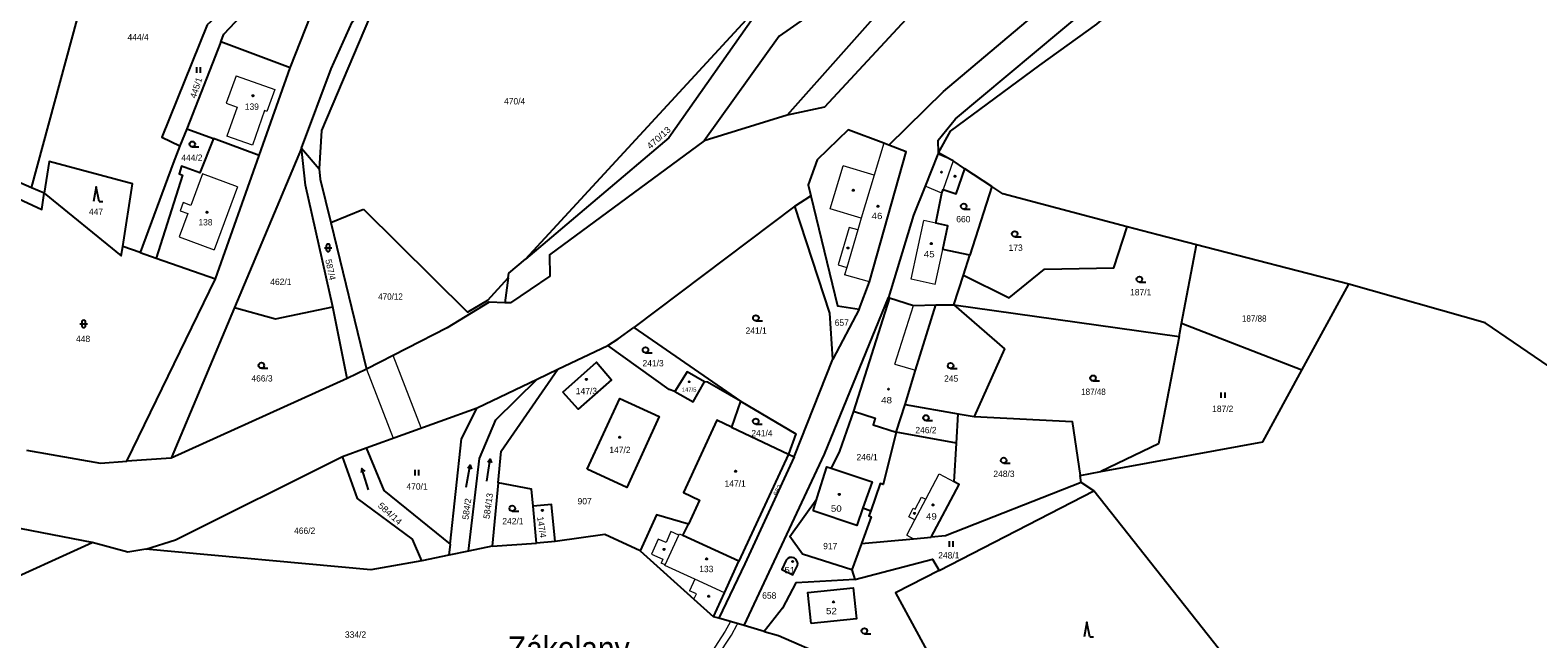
# Model space of a CAD drawing. Extents: x -754445 to -751443, y -1030748 to -1028224.
# Drawn here: x -753502.6 to -753097.8, y -1029236.8 to -1029073.5 of the extents above; entities that cross this region are included whole.
import ezdxf
from ezdxf.enums import TextEntityAlignment as Align

# ---------------------------------------------------------------- set-up
doc = ezdxf.new("R2010")
doc.units = 0
doc.header["$LTSCALE"] = 0.68
for name, color, linetype, lineweight in [('1', 7, 'Continuous', 25), ('13', 7, 'Continuous', 13), ('3', 7, 'Continuous', 25), ('4', 7, 'Continuous', 13), ('5', 7, 'Continuous', 25), ('7', 7, 'Continuous', 13)]:
    doc.layers.add(name, color=color, linetype=linetype, lineweight=lineweight)
doc.layers.add('2', color=7, linetype='Continuous')

msp = doc.modelspace()

# ---------------------------------------------------------------- linework, layer by layer
at = {"layer": '1'}
for p, q in [((-753502.27, -1029115.77), (-753479.19, -1029030.67)), ((-753441.15, -1029107.13), (-753432.81, -1029083.61)), ((-753460.58, -1029099.92), (-753462.39, -1029104.53)), ((-753429.75, -1029105.16), (-753447.73, -1029147.88)), ((-753429.75, -1029105.16), (-753425.02, -1029110.67)), ((-753244.38, -1029115.45), (-753251.62, -1029110.68)), ((-753297.32, -1029120.7), (-753292.98, -1029117.96)), ((-753244.38, -1029115.45), (-753250.3, -1029133.87)), ((-753421.85, -1029125.06), (-753413.13, -1029121.53)), ((-753297.32, -1029120.7), (-753340.55, -1029153.29)), ((-753421.85, -1029125.06), (-753412.26, -1029164.48)), ((-753473.09, -1029133.19), (-753477.74, -1029131.58)), ((-753473.09, -1029133.19), (-753468.81, -1029134.67)), ((-753252.03, -1029139.27), (-753250.3, -1029133.87)), ((-753148.53, -1029141.63), (-753189.42, -1029131.13)), ((-753374.24, -1029139.98), (-753375.15, -1029146.63)), ((-753161.16, -1029164.77), (-753148.53, -1029141.63)), ((-753271.9, -1029145.3), (-753281.54, -1029175.77)), ((-753272.09, -1029145.24), (-753271.9, -1029145.3)), ((-753254.59, -1029147.22), (-753194.1, -1029155.68)), ((-753447.73, -1029147.88), (-753464.76, -1029188.36)), ((-753417.52, -1029166.98), (-753421.33, -1029147.75)), ((-753280.02, -1029148.36), (-753287.12, -1029161.79)), ((-753340.55, -1029153.29), (-753311.86, -1029173.04)), ((-753194.1, -1029155.68), (-753193.44, -1029152.22)), ((-753161.16, -1029164.77), (-753193.44, -1029152.22)), ((-753297.44, -1029188), (-753287.12, -1029161.79)), ((-753311.86, -1029173.04), (-753314.33, -1029180.03)), ((-753267.67, -1029173.91), (-753253.39, -1029176.43)), ((-753253.86, -1029184.37), (-753253.39, -1029176.43)), ((-753253.39, -1029176.43), (-753249.16, -1029177.18)), ((-753314.33, -1029180.03), (-753298.99, -1029187.26)), ((-753298.99, -1029187.26), (-753312.28, -1029216.04)), ((-753220.69, -1029192.98), (-753215.16, -1029191.97)), ((-753220.41, -1029194.86), (-753220.69, -1029192.98)), ((-753292.38, -1029202.49), (-753291.25, -1029198.9)), ((-753366.65, -1029211.2), (-753367.55, -1029201.22)), ((-753279, -1029201.69), (-753276.91, -1029202.5)), ((-753389.87, -1029211.46), (-753390.19, -1029214.38)), ((-753279.38, -1029211.28), (-753281.95, -1029218.32)), ((-753281.95, -1029218.32), (-753281.19, -1029220.88)), ((-753305.48, -1029234.87), (-753310.91, -1029233.3))]:
    msp.add_line(p, q, dxfattribs=at)
for points in [[(-753042.14, -1028917.9), (-753106.78, -1028941.85), (-753138.13, -1028951.79), (-753188.66, -1028988.29), (-753227.66, -1029024.5), (-753269.09, -1029062.17), (-753299.36, -1029096.33)], [(-753049.6, -1028925.31), (-753103.08, -1028944.56), (-753136.56, -1028959.62), (-753164.51, -1028979.55), (-753197.36, -1029005.36), (-753221.21, -1029025.61), (-753231.65, -1029036.2), (-753263.95, -1029066.84), (-753289.3, -1029094.11), (-753299.36, -1029096.33), (-753321.63, -1029103.19)], [(-753429.75, -1029105.16), (-753421.74, -1029083.85), (-753416.16, -1029071.29), (-753408.48, -1029060.98), (-753399.35, -1029051.11), (-753386.69, -1029038.91), (-753366.27, -1029014.04), (-753360.62, -1029006.78)], [(-753272.08, -1029104.35), (-753257.32, -1029089.93), (-753209.56, -1029049.56), (-753191.33, -1029038.68), (-753125.1, -1029015.75), (-753094.96, -1029008.68)], [(-753258.72, -1029106.42), (-753258.82, -1029103.04), (-753254.14, -1029097.3), (-753204.68, -1029055.84), (-753188.6, -1029046.26), (-753164.24, -1029037.55), (-753135.98, -1029029.42), (-753083.51, -1029013.75)], [(-753369.62, -1029134.97), (-753307.09, -1029067.21), (-753350.45, -1029018.81)], [(-753239.27, -1029023.03), (-753276.34, -1029057.44), (-753301.53, -1029075.12), (-753321.63, -1029103.19)], [(-753231.51, -1029082.83), (-753216.18, -1029071.9), (-753200.47, -1029058.23), (-753192.42, -1029054.41), (-753177.68, -1029043.39), (-753164.52, -1029039.45)], [(-753432.81, -1029083.61), (-753427.28, -1029069.54), (-753424.11, -1029063.37), (-753419.48, -1029055.17)], [(-753451.45, -1029076.65), (-753450.56, -1029074.58), (-753442.7, -1029066.25), (-753445.26, -1029063.11), (-753455.08, -1029072.04)], [(-753407.08, -1029064.97), (-753411.46, -1029070.06), (-753424.42, -1029100.44), (-753425.02, -1029110.67)], [(-753306.72, -1029067.62), (-753331.11, -1029102.37), (-753369.62, -1029134.97)], [(-753455.08, -1029072.04), (-753467.29, -1029102.21), (-753462.39, -1029104.53)], [(-753432.81, -1029083.61), (-753451.45, -1029076.65), (-753460.58, -1029099.92), (-753453.35, -1029102.6)], [(-753258.72, -1029106.42), (-753255.47, -1029100.62), (-753231.51, -1029082.83)], [(-753453.35, -1029102.6), (-753457.07, -1029111.79), (-753461.94, -1029109.99), (-753462.62, -1029112.08), (-753461.67, -1029112.38), (-753468.81, -1029134.67), (-753452.86, -1029140.18)], [(-753452.86, -1029140.18), (-753441.15, -1029107.13), (-753453.35, -1029102.6)], [(-753272.08, -1029104.35), (-753273.38, -1029103.85), (-753282.92, -1029100.19), (-753291.29, -1029108.27), (-753293.71, -1029114.95), (-753292.98, -1029117.96)], [(-753462.39, -1029104.53), (-753464.2, -1029109.15), (-753473.09, -1029133.19)], [(-753421.33, -1029147.75), (-753428.71, -1029115.07), (-753429.75, -1029105.16)], [(-753321.63, -1029103.19), (-753363.13, -1029133.76), (-753363.1, -1029139.49), (-753373.63, -1029146.67), (-753375.15, -1029146.63)], [(-753280.02, -1029148.36), (-753277.27, -1029141.03), (-753267.37, -1029106.17), (-753272.08, -1029104.35)], [(-753258.72, -1029106.42), (-753258.86, -1029106.78), (-753262.29, -1029115.36), (-753265.41, -1029123.17), (-753272.09, -1029145.24)], [(-753251.62, -1029110.68), (-753254.8, -1029108.59), (-753255.45, -1029108.23), (-753258.72, -1029106.42)], [(-753526, -1029109.35), (-753499.49, -1029121.58), (-753498.84, -1029117.27), (-753502.27, -1029115.77), (-753514.8, -1029110.31)], [(-753477.74, -1029131.58), (-753475.09, -1029114.68), (-753497.49, -1029108.76), (-753498.84, -1029117.27)], [(-753425.02, -1029110.67), (-753424.75, -1029113.51), (-753421.85, -1029125.06)], [(-753250.3, -1029133.87), (-753257.55, -1029132.31), (-753256.19, -1029125.99), (-753259.38, -1029125.3), (-753257.79, -1029117.22), (-753257.45, -1029116.23), (-753253.93, -1029117.43), (-753251.62, -1029110.68)], [(-753498.84, -1029117.27), (-753478.13, -1029134.08), (-753477.74, -1029131.58)], [(-753292.98, -1029117.96), (-753285.86, -1029147.43), (-753280.02, -1029148.36)], [(-753208.02, -1029126.27), (-753241.46, -1029117.37), (-753244.38, -1029115.45)], [(-753413.13, -1029121.53), (-753385.16, -1029149.21), (-753379.72, -1029145.93), (-753374.24, -1029139.98)], [(-753287.12, -1029161.79), (-753287.88, -1029149.45), (-753297.32, -1029120.7)], [(-753252.03, -1029139.27), (-753239.75, -1029145.29), (-753230.24, -1029137.61), (-753211.66, -1029137.23), (-753208.02, -1029126.27)], [(-753193.44, -1029152.22), (-753189.42, -1029131.13), (-753199.84, -1029128.45), (-753208.02, -1029126.27)], [(-753374.24, -1029139.98), (-753374.07, -1029138.74), (-753369.62, -1029134.97)], [(-753503.59, -1029186.25), (-753483.7, -1029189.68), (-753476.67, -1029189.19), (-753452.86, -1029140.18)], [(-753271.9, -1029145.3), (-753265.42, -1029147.35), (-753259.42, -1029147.19), (-753254.59, -1029147.22), (-753252.03, -1029139.27)], [(-753058.69, -1029188.38), (-753111.89, -1029152.01), (-753148.53, -1029141.63)], [(-753375.15, -1029146.63), (-753379.4, -1029146.52), (-753390.67, -1029153.35), (-753412.26, -1029164.48), (-753417.52, -1029166.98), (-753464.76, -1029188.36), (-753476.67, -1029189.19)], [(-753310.91, -1029233.3), (-753289.34, -1029187.27), (-753272.09, -1029145.24)], [(-753267.67, -1029173.91), (-753264.84, -1029164.75), (-753259.42, -1029147.19)], [(-753254.59, -1029147.22), (-753240.98, -1029158.98), (-753249.16, -1029177.18)], [(-753447.73, -1029147.88), (-753436.77, -1029150.93), (-753421.33, -1029147.75)], [(-753347.54, -1029158.15), (-753344.74, -1029156.33), (-753340.55, -1029153.29)], [(-753471.58, -1029212.82), (-753463.58, -1029210.31), (-753418.72, -1029187.9), (-753412.4, -1029185.57), (-753382.58, -1029174.8), (-753366.45, -1029167.13), (-753360.88, -1029164.48), (-753347.54, -1029158.15)], [(-753329.49, -1029170.44), (-753331, -1029169.94), (-753347.54, -1029158.15)], [(-753194.1, -1029155.68), (-753199.6, -1029184.54), (-753215.16, -1029191.97)], [(-753384.88, -1029213.28), (-753381.99, -1029188.46), (-753377.55, -1029178.07), (-753366.45, -1029167.13)], [(-753376.9, -1029194.94), (-753376.1, -1029186.48), (-753360.88, -1029164.48)], [(-753321.51, -1029167.9), (-753326.15, -1029165.17), (-753329.49, -1029170.44)], [(-753215.16, -1029191.97), (-753171.64, -1029183.98), (-753161.16, -1029164.77)], [(-753329.49, -1029170.44), (-753324.59, -1029173.26), (-753321.51, -1029167.9)], [(-753311.86, -1029173.04), (-753320.7, -1029167.92), (-753321.51, -1029167.9)], [(-753389.87, -1029211.46), (-753386.82, -1029183.14), (-753382.58, -1029174.8)], [(-753311.86, -1029173.04), (-753296.99, -1029181.83), (-753298.99, -1029187.26), (-753297.44, -1029188)], [(-753281.54, -1029175.77), (-753275.68, -1029177.63), (-753276.25, -1029179.44), (-753270.05, -1029181.4), (-753267.67, -1029173.91)], [(-753314.33, -1029180.03), (-753318.27, -1029178.17), (-753327.16, -1029197.58), (-753322.88, -1029199.61), (-753325.87, -1029206.03)], [(-753281.54, -1029175.77), (-753285.32, -1029186.44), (-753287.53, -1029191.08)], [(-753249.16, -1029177.18), (-753222.85, -1029178.47), (-753220.69, -1029192.98)], [(-753270.05, -1029181.4), (-753273.6, -1029195.45), (-753274.39, -1029195.19), (-753276.91, -1029202.5)], [(-753260.65, -1029209.53), (-753253.2, -1029195.38), (-753254.48, -1029194.71), (-753253.86, -1029184.37), (-753270.05, -1029181.4)], [(-753412.4, -1029185.57), (-753407.6, -1029197.05), (-753389.87, -1029211.46)], [(-753397.45, -1029215.89), (-753399.97, -1029210.12), (-753414.73, -1029199.16), (-753418.72, -1029187.9)], [(-753297.44, -1029188), (-753310.72, -1029216.75), (-753317.73, -1029231.33)], [(-753291.25, -1029198.9), (-753288.67, -1029190.71), (-753287.53, -1029191.08)], [(-753287.53, -1029191.08), (-753276.52, -1029194.67), (-753279, -1029201.69)], [(-753367.55, -1029201.22), (-753367.96, -1029196.63), (-753376.9, -1029194.94), (-753378.51, -1029211.96), (-753366.65, -1029211.2)], [(-753220.41, -1029194.86), (-753256.85, -1029209.17), (-753260.65, -1029209.53)], [(-753258.52, -1029218.5), (-753216.96, -1029197.16), (-753220.41, -1029194.86)], [(-753281.95, -1029218.32), (-753295.23, -1029214.16), (-753298.63, -1029209.37), (-753291.42, -1029199.26), (-753291.25, -1029198.9)], [(-753199.5, -1029271.03), (-753172.72, -1029253.11), (-753216.96, -1029197.16)], [(-753523.84, -1029227.82), (-753512.77, -1029223.18), (-753486, -1029211.01), (-753530, -1029202.52)], [(-753361.68, -1029210.75), (-753362.6, -1029200.8), (-753367.55, -1029201.22)], [(-753325.87, -1029206.03), (-753334.4, -1029203.57), (-753338.84, -1029213.26)], [(-753279, -1029201.69), (-753280.68, -1029206.44), (-753292.38, -1029202.49)], [(-753276.91, -1029202.5), (-753277.38, -1029203.87), (-753276.76, -1029204.11), (-753279.38, -1029211.28)], [(-753312.28, -1029216.04), (-753327.34, -1029209.12), (-753325.87, -1029206.03)], [(-753471.58, -1029212.82), (-753476.39, -1029213.56), (-753486, -1029211.01)], [(-753378.51, -1029211.96), (-753384.88, -1029213.28), (-753390.19, -1029214.38), (-753397.45, -1029215.89)], [(-753338.84, -1029213.26), (-753348.26, -1029208.85), (-753361.68, -1029210.75), (-753366.65, -1029211.2)], [(-753279.38, -1029211.28), (-753265.4, -1029209.97), (-753260.65, -1029209.53)], [(-753397.45, -1029215.89), (-753411.13, -1029218.3), (-753471.58, -1029212.82)], [(-753338.84, -1029213.26), (-753324.4, -1029226.21), (-753319.15, -1029230.92)], [(-753319.15, -1029230.92), (-753316.17, -1029224.48), (-753312.28, -1029216.04)], [(-753281.19, -1029220.88), (-753260.36, -1029215.47), (-753258.52, -1029218.5)], [(-753258.52, -1029218.5), (-753270.23, -1029224.51), (-753253.36, -1029255.67)], [(-753281.19, -1029220.88), (-753293.73, -1029221.62), (-753297.02, -1029221.81), (-753300.57, -1029228.62), (-753305.48, -1029234.87)], [(-753310.91, -1029233.3), (-753317.73, -1029231.33), (-753319.15, -1029230.92)], [(-753305.48, -1029234.87), (-753301.7, -1029235.97), (-753262.17, -1029253.13), (-753253.36, -1029255.67)]]:
    msp.add_lwpolyline(points, dxfattribs=at)
for points in [[(-753359.54, -1029170.62), (-753350.51, -1029162.55), (-753346.53, -1029167.3), (-753355.42, -1029175.19)], [(-753353.07, -1029191.32), (-753344.25, -1029172.33), (-753333.7, -1029177.21), (-753342.42, -1029196.27)], [(-753296.62, -1029216.05), (-753297, -1029215.47), (-753297.45, -1029215.14), (-753297.99, -1029214.98), (-753298.68, -1029215.05), (-753299.2, -1029215.32), (-753299.57, -1029215.72), (-753300.8, -1029218.24), (-753297.83, -1029219.69), (-753296.6, -1029217.16), (-753296.52, -1029216.62)], [(-753292.9, -1029232.71), (-753293.78, -1029224.41), (-753281.65, -1029223.16), (-753280.76, -1029231.5)]]:
    msp.add_lwpolyline(points, close=True, dxfattribs=at)
at = {"layer": '13'}
for points in [[(-753412.26, -1029164.48), (-753405.14, -1029182.95), (-753397.61, -1029180.23), (-753405.11, -1029160.79)], [(-753319.75, -1029240.58), (-753323.43, -1029245.46), (-753327.56, -1029251.04), (-753327.64, -1029251.15), (-753325.39, -1029251.48), (-753325.13, -1029251.12), (-753322.41, -1029247.45), (-753319.93, -1029249.24), (-753318.54, -1029249.8), (-753317.8, -1029247.94), (-753318.95, -1029247.48), (-753321.22, -1029245.85), (-753318.11, -1029241.72), (-753314.29, -1029235.83), (-753312.73, -1029232.98), (-753312.62, -1029232.81), (-753314.6, -1029232.23), (-753314.69, -1029232.39), (-753316.01, -1029234.81)]]:
    msp.add_lwpolyline(points, close=True, dxfattribs=at)
at = {"layer": '3'}
for p, q in [((-753457.871, -1029084.89), (-753457.871, -1029083.39)), ((-753456.87, -1029084.89), (-753456.87, -1029083.39)), ((-753459.063, -1029104.82), (-753457.313, -1029104.82)), ((-753484.11, -1029119.5), (-753483.114, -1029119.5)), ((-753251.943, -1029121.51), (-753250.193, -1029121.51)), ((-753238.233, -1029128.93), (-753236.483, -1029128.93)), ((-753423.601, -1029131.881), (-753421.599, -1029131.881)), ((-753423.101, -1029131.381), (-753423.101, -1029132.382)), ((-753422.099, -1029132.382), (-753422.099, -1029131.381)), ((-753204.763, -1029141.1), (-753203.013, -1029141.1)), ((-753489.241, -1029152.321), (-753487.239, -1029152.321)), ((-753488.741, -1029151.821), (-753488.741, -1029152.822)), ((-753487.739, -1029152.822), (-753487.739, -1029151.821)), ((-753307.743, -1029151.47), (-753305.993, -1029151.47)), ((-753337.383, -1029160.08), (-753335.633, -1029160.08)), ((-753440.523, -1029164.22), (-753438.773, -1029164.22)), ((-753255.463, -1029164.3), (-753253.713, -1029164.3)), ((-753217.203, -1029167.64), (-753215.453, -1029167.64)), ((-753182.771, -1029172.19), (-753182.771, -1029170.69)), ((-753181.77, -1029172.19), (-753181.77, -1029170.69)), ((-753307.773, -1029179.21), (-753306.023, -1029179.21)), ((-753262.063, -1029178.28), (-753260.313, -1029178.28)), ((-753413.544, -1029191.092), (-753412.779, -1029191.88)), ((-753399.261, -1029193), (-753399.261, -1029191.5)), ((-753398.26, -1029193), (-753398.26, -1029191.5)), ((-753384.468, -1029190.26), (-753384.144, -1029191.31)), ((-753379.09, -1029188.591), (-753378.747, -1029189.635)), ((-753241.203, -1029189.69), (-753239.453, -1029189.69)), ((-753373.153, -1029202.59), (-753371.403, -1029202.59)), ((-753255.781, -1029212.13), (-753255.781, -1029210.63)), ((-753254.78, -1029212.13), (-753254.78, -1029210.63)), ((-753278.603, -1029235.48), (-753276.853, -1029235.48)), ((-753218.09, -1029236.34), (-753217.094, -1029236.34))]:
    msp.add_line(p, q, dxfattribs=at)
for points in [[(-753484.11, -1029119.5), (-753484.86, -1029115.5), (-753485.61, -1029119.5)], [(-753411.79, -1029196.83), (-753413.544, -1029191.092), (-753413.738, -1029192.173)], [(-753385.51, -1029196.169), (-753384.468, -1029190.26), (-753385.131, -1029191.135)], [(-753380.028, -1029194.517), (-753379.09, -1029188.591), (-753379.738, -1029189.478)], [(-753218.09, -1029236.34), (-753218.84, -1029232.34), (-753219.59, -1029236.34)]]:
    msp.add_lwpolyline(points, dxfattribs=at)
for centre in [(-753459.0629, -1029104.0698), (-753251.9429, -1029120.7598), (-753238.2329, -1029128.1798), (-753204.7629, -1029140.3498), (-753307.7429, -1029150.7198), (-753337.3829, -1029159.3298), (-753440.5229, -1029163.4698), (-753255.4629, -1029163.5498), (-753217.2029, -1029166.8898), (-753307.7729, -1029178.4598), (-753262.0629, -1029177.5298), (-753241.2029, -1029188.9398), (-753373.1529, -1029201.8398), (-753278.6029, -1029234.7298)]:
    msp.add_circle(centre, 0.75, dxfattribs=at)
for centre, start, end in [((-753422.6, -1029131.3809), 0, 180), ((-753422.6, -1029132.3809), 180, 359.98789), ((-753488.24, -1029151.8209), 0, 180), ((-753488.24, -1029152.8209), 180, 359.98789)]:
    msp.add_arc(centre, 0.5, start, end, dxfattribs=at)
at = {"layer": '4'}
for p, q in [((-753447.27, -1029085.7), (-753449.97, -1029093.11)), ((-753447.27, -1029085.7), (-753436.94, -1029089.43)), ((-753436.94, -1029089.43), (-753439.06, -1029095.31)), ((-753449.97, -1029093.11), (-753447.01, -1029094.18)), ((-753447.01, -1029094.18), (-753449.81, -1029101.89)), ((-753439.7, -1029095.08), (-753442.94, -1029104.39)), ((-753439.06, -1029095.31), (-753439.7, -1029095.08)), ((-753442.94, -1029104.39), (-753449.81, -1029101.89)), ((-753273.38, -1029103.85), (-753275.95, -1029112.38)), ((-753287.83, -1029121.45), (-753284.33, -1029109.85)), ((-753275.95, -1029112.38), (-753284.33, -1029109.85)), ((-753255.45, -1029108.23), (-753258.86, -1029106.78)), ((-753254.8, -1029108.59), (-753257.45, -1029116.23)), ((-753456.32, -1029112.07), (-753459.45, -1029120.54)), ((-753446.94, -1029115.54), (-753456.32, -1029112.07)), ((-753275.95, -1029112.38), (-753279.45, -1029123.98)), ((-753446.94, -1029115.54), (-753453.2, -1029132.45)), ((-753257.79, -1029117.22), (-753262.29, -1029115.36)), ((-753460.25, -1029122.7), (-753462.58, -1029128.98)), ((-753461.52, -1029119.77), (-753462.32, -1029121.93)), ((-753462.32, -1029121.93), (-753460.25, -1029122.7)), ((-753459.45, -1029120.54), (-753461.52, -1029119.77)), ((-753279.45, -1029123.98), (-753287.83, -1029121.45)), ((-753282.69, -1029126.42), (-753285.66, -1029136.49)), ((-753280.39, -1029127.1), (-753282.69, -1029126.42)), ((-753279.45, -1029123.98), (-753280.39, -1029127.1)), ((-753266.03, -1029140.32), (-753262.64, -1029124.6)), ((-753259.38, -1029125.3), (-753262.64, -1029124.6)), ((-753462.58, -1029128.98), (-753453.2, -1029132.45)), ((-753280.39, -1029127.1), (-753283.36, -1029137.17)), ((-753259.58, -1029141.71), (-753257.55, -1029132.31)), ((-753285.66, -1029136.49), (-753283.36, -1029137.17)), ((-753283.36, -1029137.17), (-753283.92, -1029139.19)), ((-753277.27, -1029141.03), (-753283.92, -1029139.19)), ((-753259.58, -1029141.71), (-753266.03, -1029140.32)), ((-753270.4, -1029163.11), (-753265.42, -1029147.35)), ((-753270.4, -1029163.11), (-753264.84, -1029164.75)), ((-753262.08, -1029199.4), (-753258.55, -1029192.56)), ((-753258.55, -1029192.56), (-753254.48, -1029194.71)), ((-753265.04, -1029204.91), (-753262.08, -1029199.4)), ((-753264.96, -1029202.03), (-753263.28, -1029198.78)), ((-753263.28, -1029198.78), (-753262.08, -1029199.4)), ((-753266.68, -1029204.06), (-753265.49, -1029201.75)), ((-753265.49, -1029201.75), (-753264.96, -1029202.03)), ((-753267.18, -1029209.05), (-753265.04, -1029204.91)), ((-753265.04, -1029204.91), (-753266.68, -1029204.06)), ((-753333.99, -1029210.05), (-753335.8, -1029214.09)), ((-753331.84, -1029210.99), (-753333.99, -1029210.05)), ((-753332.07, -1029216.96), (-753328.41, -1029208.98)), ((-753330.54, -1029208.04), (-753331.84, -1029210.99)), ((-753328.41, -1029208.98), (-753330.54, -1029208.04)), ((-753328.41, -1029208.98), (-753328.28, -1029208.69)), ((-753328.28, -1029208.69), (-753327.34, -1029209.12)), ((-753267.18, -1029209.05), (-753265.4, -1029209.97)), ((-753335.8, -1029214.09), (-753332.7, -1029215.47)), ((-753332.7, -1029215.47), (-753333.14, -1029216.5)), ((-753332.07, -1029216.96), (-753333.14, -1029216.5)), ((-753332.15, -1029217.14), (-753332.07, -1029216.96)), ((-753324.12, -1029220.83), (-753332.15, -1029217.14)), ((-753324.12, -1029220.83), (-753325.55, -1029223.93)), ((-753323.73, -1029224.76), (-753325.55, -1029223.93)), ((-753316.17, -1029224.48), (-753324.12, -1029220.83)), ((-753324.4, -1029226.21), (-753323.73, -1029224.76))]:
    msp.add_line(p, q, dxfattribs=at)
at = {"layer": '5'}
for centre, radius in [((-753442.7868, -1029091.0892), 0.175), ((-753257.9068, -1029111.5992), 0.175), ((-753254.2768, -1029112.6992), 0.175), ((-753281.5868, -1029116.4392), 0.175), ((-753455.1268, -1029122.3492), 0.175), ((-753274.9568, -1029120.7392), 0.175), ((-753260.6368, -1029130.7692), 0.175), ((-753283.0268, -1029131.9492), 0.175), ((-753353.2468, -1029167.2292), 0.175), ((-753325.6746, -1029167.8394), 0.1172), ((-753272.1268, -1029169.8292), 0.175), ((-753344.3168, -1029182.7392), 0.175), ((-753313.1868, -1029191.8692), 0.175), ((-753285.3668, -1029198.0892), 0.175), ((-753365.0768, -1029202.3792), 0.175), ((-753265.1468, -1029203.1792), 0.175), ((-753260.1868, -1029200.9192), 0.175), ((-753332.4068, -1029212.8292), 0.175), ((-753320.9868, -1029215.3892), 0.175), ((-753297.8568, -1029216.0792), 0.175), ((-753320.3868, -1029225.4292), 0.175), ((-753286.9068, -1029226.9392), 0.175)]:
    msp.add_circle(centre, radius, dxfattribs=at)

# ---------------------------------------------------------------- texts
at = {"layer": '2'}
for s, height, p in [('444/4', 1.7, (-753473.62, -1029076.22)), ('139', 1.7, (-753443.079, -1029094.86)), ('470/4', 1.7, (-753372.52, -1029093.41)), ('444/2', 1.7, (-753459.19, -1029108.56)), ('447', 1.7, (-753484.929, -1029123.06)), ('138', 1.7, (-753455.539, -1029125.89)), ('660', 1.7, (-753252.039, -1029125.04)), ('173', 1.7, (-753237.989, -1029132.71)), ('462/1', 1.7, (-753435.29, -1029141.86)), ('187/1', 1.7, (-753204.41, -1029144.66)), ('657', 1.7, (-753284.679, -1029152.83)), ('241/1', 1.7, (-753307.67, -1029154.98)), ('448', 1.7, (-753488.389, -1029157.18)), ('241/3', 1.7, (-753335.34, -1029163.72)), ('466/3', 1.7, (-753440.35, -1029167.78)), ('245', 1.7, (-753255.309, -1029167.83)), ('147/3', 1.7, (-753353.24, -1029171.18)), ('147/5', 1.14, (-753325.669, -1029170.53)), ('187/2', 1.7, (-753182.38, -1029175.95)), ('241/4', 1.7, (-753306.11, -1029182.49)), ('246/2', 1.7, (-753262.07, -1029181.66)), ('147/2', 1.7, (-753344.25, -1029187)), ('246/1', 1.7, (-753277.87, -1029188.92)), ('248/3', 1.7, (-753241.13, -1029193.4)), ('470/1', 1.7, (-753398.72, -1029196.79)), ('147/1', 1.7, (-753313.31, -1029196.03)), ('907', 1.7, (-753353.719, -1029200.76)), ('466/2', 1.7, (-753428.89, -1029208.67)), ('242/1', 1.7, (-753372.98, -1029206.1)), ('917', 1.7, (-753287.769, -1029212.79)), ('248/1', 1.7, (-753255.94, -1029215.28)), ('133', 1.7, (-753321.059, -1029218.95)), ('658', 1.7, (-753304.149, -1029226.07)), ('334/2', 1.7, (-753415.24, -1029236.55))]:
    msp.add_text(s, height=height, dxfattribs=at).set_placement(p, align=Align.CENTER)
for s, rotation, p in [('445/1', 72, (-753457.2441, -1029089.2072)), ('587/4', 282, (-753422.7863, -1029137.9338)), ('584/2', 82, (-753384.5369, -1029202.1088)), ('584/13', 82, (-753378.7968, -1029201.3083)), ('147/4', 278, (-753366.0799, -1029206.9862))]:
    msp.add_text(s, height=1.7, rotation=rotation, dxfattribs=at).set_placement(p, align=Align.CENTER)
for s, height, rotation, width, p in [('470/13', 1.7, 42, 1.1, (-753333.2613, -1029102.9897)), ('662', 1.14, 62, 1.2, (-753301.4413, -1029197.2081)), ('584/14', 1.7, 318, 1.1, (-753406.5493, -1029203.8623))]:
    msp.add_text(s, height=height, rotation=rotation, dxfattribs=dict(at, width=width)).set_placement(p, align=Align.CENTER)
for s, width, p in [('46', 1.15, (-753275.22, -1029124.19)), ('45', 1.15, (-753261.2, -1029134.45)), ('470/12', 0.95, (-753405.849, -1029145.83)), ('187/88', 0.95, (-753173.929, -1029151.72)), ('187/48', 0.95, (-753217.099, -1029171.38)), ('48', 1.15, (-753272.65, -1029173.64)), ('50', 1.15, (-753286.15, -1029202.73)), ('49', 1.15, (-753260.62, -1029204.83)), ('51', 1.15, (-753298.62, -1029219.27))]:
    msp.add_text(s, height=1.7, dxfattribs=dict(at, width=width)).set_placement(p, align=Align.CENTER)
at = {"layer": '2', "width": 1.15}
msp.add_text('52', height=1.7, dxfattribs=at).set_placement((-753288.91, -1029230.23))
at = {"layer": '7', "width": 0.9}
msp.add_text('Zákolany', height=6.7, dxfattribs=at).set_placement((-753358.01, -1029242.856), align=Align.CENTER)

doc.saveas('drawing.dxf')
